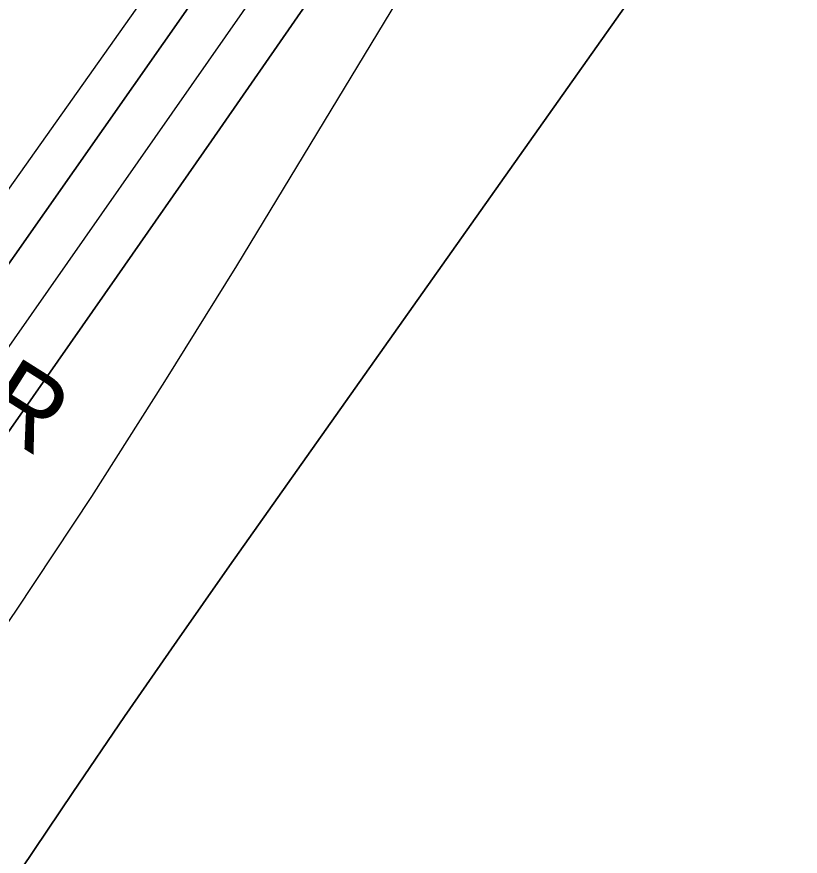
# Model space of a CAD drawing. Extents: x 3905714 to 3926767, y 183354 to 205755.
# Drawn here: x 3918649 to 3919086.4, y 196841.6 to 197310.4 of the extents above; entities that cross this region are included whole.
import ezdxf

# ---------------------------------------------------------------- set-up
doc = ezdxf.new("R2010")
doc.units = 0
for name, color, linetype in [('V-STRM-FMON', 7, 'Continuous'), ('V-TOPO-DPTH', 7, 'Continuous'), ('V-TOPO-MINR', 7, 'Continuous')]:
    doc.layers.add(name, color=color, linetype=linetype)

msp = doc.modelspace()

# ---------------------------------------------------------------- linework, layer by layer
at = {"layer": 'V-TOPO-DPTH'}
for points in [[(3918651.69, 196834.53), (3918680.27, 196877.16), (3918709.1, 196919.62), (3918738.3, 196961.82), (3918767.75, 197003.86), (3919145.58, 197538.31), (3919148.2, 197541.86), (3919150.98, 197545.29), (3919152.41, 197546.97), (3919155.31, 197550.29), (3919768.56, 198345.67)], [(3918651.69, 196834.53), (3918680.27, 196877.16), (3918709.1, 196919.62), (3918738.3, 196961.82), (3918767.75, 197003.86), (3919145.58, 197538.31), (3919148.2, 197541.86), (3919150.98, 197545.29), (3919152.41, 197546.97), (3919155.31, 197550.29), (3919768.56, 198345.67)], [(3919502.14, 198118.14), (3919038.46, 197607.31), (3919036.68, 197606.84), (3919035.18, 197605.78), (3919033.87, 197604.31), (3918771.61, 197171.41), (3918731.54, 197106.66), (3918690.65, 197042.44), (3918648.54, 196979.01), (3918605.63, 196916.11), (3918521.68, 196795.56)], [(3917854.03, 196001.98), (3918290.41, 196674.45), (3918310.21, 196702.21), (3918330.13, 196729.88), (3918350.23, 196757.42), (3918370.45, 196784.88), (3918409.9, 196838.08), (3918410.49, 196838.87), (3918412.22, 196841.24), (3918413.93, 196843.63), (3918414.5, 196844.43), (3918879.8, 197508.47), (3918896.5, 197532.31), (3918913.2, 197556.15), (3918929.9, 197579.99), (3918946.59, 197603.84), (3918979.1, 197650.28), (3918979.55, 197650.9), (3918980.91, 197652.75), (3918982.3, 197654.58), (3918982.75, 197655.2), (3918993.02, 197669.21)], [(3919029.47, 197634.91), (3919027.37, 197632.26), (3919025.95, 197630.46), (3919023.12, 197626.83), (3919021.72, 197625.01), (3919018.97, 197621.32), (3919016.33, 197617.56), (3918914.81, 197469.05), (3918862.64, 197392.98), (3918810.31, 197317.02), (3918757.76, 197241.21), (3918705.05, 197165.51), (3918466.06, 196823.41)], [(3918466.06, 196823.41), (3918705.05, 197165.51), (3918757.76, 197241.21), (3918810.31, 197317.02), (3918862.64, 197392.98), (3918914.81, 197469.05), (3919016.33, 197617.56), (3919018.97, 197621.32), (3919021.72, 197625.01), (3919023.12, 197626.83), (3919025.95, 197630.46), (3919027.37, 197632.26), (3919029.47, 197634.91), (3919061.01, 197632.15)], [(3919061.01, 197632.15), (3919038.46, 197607.31), (3919036.68, 197606.84), (3919035.18, 197605.78), (3919033.87, 197604.31), (3918771.61, 197171.41), (3918731.54, 197106.66), (3918690.65, 197042.44), (3918648.54, 196979.01), (3918605.63, 196916.11), (3918521.68, 196795.56)]]:
    msp.add_lwpolyline(points, dxfattribs=at)
at = {"layer": 'V-TOPO-MINR'}
for points in [[(3919768.56, 198345.67), (3919155.31, 197550.29), (3919152.41, 197546.97), (3919150.98, 197545.29), (3919148.2, 197541.86), (3919145.58, 197538.31), (3918767.75, 197003.86), (3918738.3, 196961.82), (3918709.1, 196919.62), (3918680.27, 196877.16), (3918651.69, 196834.53)], [(3919502.14, 198118.14), (3919038.46, 197607.31), (3919036.68, 197606.84), (3919035.18, 197605.78), (3919033.87, 197604.31), (3918771.61, 197171.41), (3918731.54, 197106.66), (3918690.65, 197042.44), (3918648.54, 196979.01), (3918605.63, 196916.11), (3918521.68, 196795.56)], [(3917170.81, 195157.46), (3917352.14, 195422.16), (3917613.73, 195823.67), (3917768.3, 196049.71), (3917979.36, 196326.3), (3918356.88, 196808.12), (3918386.6, 196840.83), (3918609.55, 197165.01), (3918847.36, 197501.09), (3918954.37, 197652.77), (3918978.15, 197688.46)], [(3918993.02, 197669.21), (3918982.75, 197655.2), (3918982.3, 197654.58), (3918980.91, 197652.75), (3918979.55, 197650.9), (3918979.1, 197650.28), (3918946.59, 197603.84), (3918929.9, 197579.99), (3918913.2, 197556.15), (3918896.5, 197532.31), (3918879.8, 197508.47), (3918414.5, 196844.43), (3918413.93, 196843.63), (3918412.22, 196841.24), (3918410.49, 196838.87), (3918409.9, 196838.08), (3918370.45, 196784.88), (3918350.23, 196757.42), (3918330.13, 196729.88), (3918310.21, 196702.21), (3918290.41, 196674.45), (3917854.03, 196001.98)], [(3919012.68, 197653.68), (3919005.04, 197643.74), (3919003.18, 197641.31), (3919001.32, 197638.88), (3918998.59, 197635.18), (3918997.71, 197633.93), (3918931.46, 197538.22), (3918897.44, 197489.13), (3918863.37, 197440.07), (3918829.24, 197391.05), (3918795.08, 197342.05), (3918440.24, 196833.94), (3918437.98, 196830.73), (3918435.68, 196827.55), (3918434.52, 196825.97), (3918432.2, 196822.81), (3918431.04, 196821.23), (3918350.66, 196711.73), (3918309.49, 196655.26), (3918268.58, 196598.61), (3918228.05, 196541.69), (3918187.77, 196484.59), (3917826.38, 195925.85)], [(3919029.47, 197634.91), (3919027.37, 197632.26), (3919025.95, 197630.46), (3919023.12, 197626.83), (3919021.72, 197625.01), (3919018.97, 197621.32), (3919016.33, 197617.56), (3918914.81, 197469.05), (3918862.64, 197392.98), (3918810.31, 197317.02), (3918757.76, 197241.21), (3918705.05, 197165.51), (3918466.06, 196823.41)]]:
    msp.add_lwpolyline(points, dxfattribs=at)

# ---------------------------------------------------------------- texts
at = {"layer": 'V-STRM-FMON'}
msp.add_text('10.13R', height=42, rotation=327.7374, dxfattribs=at).set_placement((3918507.42, 197161.07))

doc.saveas('drawing.dxf')
